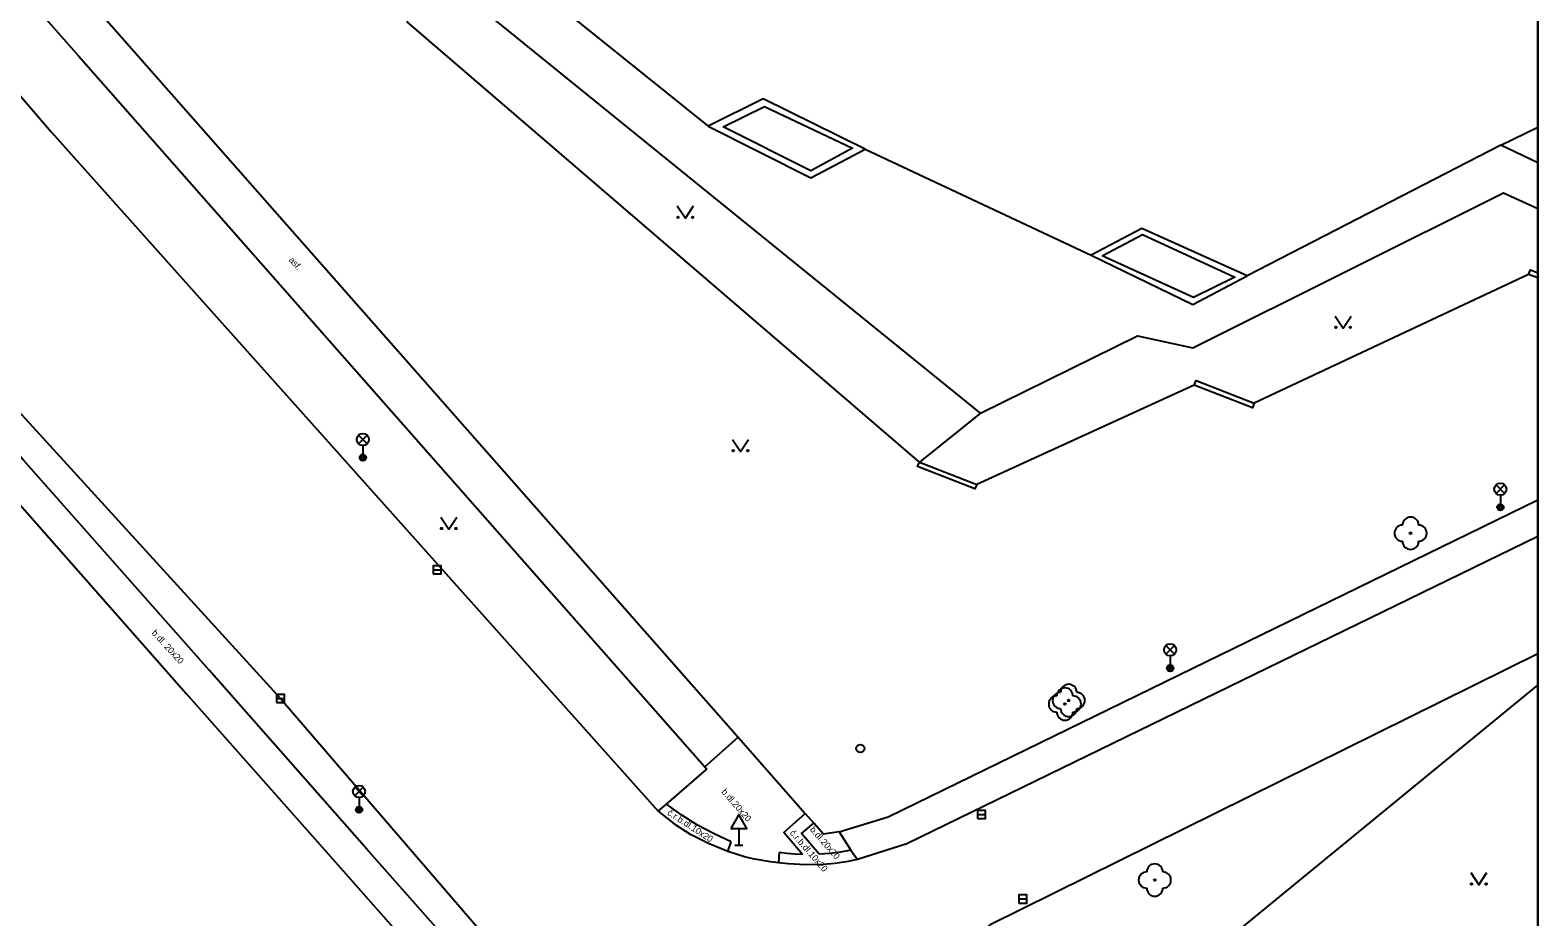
# Model space of a CAD drawing. Extents: x -598233 to -596890, y -1157848 to -1156431.
# Drawn here: x -596983.7 to -596890.5, y -1157572.1 to -1157517.3 of the extents above; entities that cross this region are included whole.
import ezdxf

# ---------------------------------------------------------------- set-up
doc = ezdxf.new("R2010")
doc.units = 0
for name, color, linetype in [('Level 10', 7, 'Continuous'), ('Level 11', 7, 'Continuous'), ('Level 22', 7, 'Continuous'), ('Level 27', 7, 'Continuous'), ('Level 28', 7, 'Continuous'), ('Level 33', 7, 'Continuous'), ('Level 34', 7, 'Continuous'), ('Level 36', 7, 'Continuous'), ('Level 40', 7, 'Continuous'), ('Level 7', 7, 'Continuous'), ('Vrstva 60', 7, 'Continuous'), ('zajmove_uzemi', 7, 'Continuous')]:
    doc.layers.add(name, color=color, linetype=linetype)

msp = doc.modelspace()

# ---------------------------------------------------------------- linework, layer by layer
at = {"layer": 'Level 10'}
msp.add_line((-596890.4624, -1157548.5738), (-596929.4699, -1157567.58), dxfattribs=at)
for points in [[(-596986.55, -1157518.69), (-596982.34, -1157523.58)], [(-596982.34, -1157523.58), (-596944.83, -1157565.56)], [(-596988.43, -1157536.4), (-596968.18, -1157558.59), (-596954.93, -1157573.97)], [(-596890.4624, -1157555.8292), (-596924.31, -1157572.58), (-596925.98, -1157573.83), (-596927.36, -1157575.19)], [(-596944.83, -1157565.56), (-596943.85, -1157566.33)], [(-596943.85, -1157566.33), (-596942.8, -1157567.01)], [(-596940.53, -1157568.05), (-596941.69, -1157567.58), (-596942.8, -1157567.01)], [(-596929.4699, -1157567.58), (-596932.52, -1157568.55)], [(-596938.98, -1157568.5), (-596939.5, -1157568.37), (-596940.02, -1157568.22), (-596940.53, -1157568.05)], [(-596934.62, -1157568.85), (-596935.72, -1157568.86), (-596936.81, -1157568.81), (-596937.4, -1157568.75), (-596937.9, -1157568.69), (-596938.98, -1157568.5)], [(-596932.52, -1157568.55), (-596933.21, -1157568.69), (-596933.92, -1157568.79), (-596934.62, -1157568.85)]]:
    msp.add_lwpolyline(points, dxfattribs=at)
at = {"layer": 'Level 11'}
for p, q in [((-596892.75, -1157524.39), (-596890.4624, -1157523.2693)), ((-596890.4624, -1157525.4688), (-596892.75, -1157524.39))]:
    msp.add_line(p, q, dxfattribs=at)
for points in [[(-596925.29, -1157482.9), (-596928.73, -1157492.35), (-596954.24, -1157509.58), (-596953.58, -1157513.7), (-596941.74, -1157523.2199)], [(-596993.89, -1157499.68), (-596978.3, -1157517.37)], [(-596995.62, -1157501.94), (-596980.68, -1157518.86), (-596965.46, -1157536.12), (-596941.95, -1157562.82), (-596941.83, -1157562.96)], [(-596924.9099, -1157540.96), (-596956.58, -1157515.27), (-596957.46, -1157509.35)], [(-596978.3, -1157517.37), (-596963.65, -1157534)], [(-596932.04, -1157524.63), (-596918.07, -1157531.18)], [(-596892.75, -1157524.39), (-596908.43, -1157532.46)], [(-596924.9099, -1157540.96), (-596915.2199, -1157536.18), (-596911.78, -1157536.92), (-596892.59, -1157527.33), (-596890.4624, -1157528.2971)], [(-596956.39, -1157575.19), (-596962.85, -1157567.9), (-596972.6, -1157556.83), (-596984.08, -1157543.86), (-596995.25, -1157531.19)], [(-596996.85, -1157532.38), (-596985.53, -1157545.21), (-596974.02, -1157558.27), (-596964.31, -1157569.24), (-596957.06, -1157577.46)], [(-596963.65, -1157534), (-596939.89, -1157560.97), (-596935.75, -1157565.69)], [(-596924.9099, -1157540.96), (-596928.69, -1157543.9699)], [(-596933.66, -1157566.83), (-596930.62, -1157565.9099), (-596890.4624, -1157546.3062)], [(-596890.4624, -1157574.7082), (-596894.89, -1157577.73), (-596906.01, -1157580.49), (-596915.25, -1157581.07), (-596916.81, -1157579.35), (-596890.4624, -1157557.772)], [(-596941.95, -1157562.82), (-596939.89, -1157560.97)], [(-596944.83, -1157565.56), (-596944.33, -1157565.12), (-596941.83, -1157562.96)], [(-596940.32, -1157567.44), (-596941.37, -1157566.95), (-596942.4, -1157566.41), (-596943.38, -1157565.79), (-596944.33, -1157565.12)], [(-596935.91, -1157568.23), (-596937.07, -1157566.88), (-596935.75, -1157565.69)], [(-596935.75, -1157565.69), (-596935.22, -1157566.29)], [(-596934.89, -1157568.22), (-596935.97, -1157566.94), (-596935.22, -1157566.29)], [(-596933.66, -1157566.83), (-596934.62, -1157566.97), (-596935.22, -1157566.29)], [(-596940.53, -1157568.05), (-596940.32, -1157567.44)], [(-596933.66, -1157566.83), (-596932.92, -1157567.96)], [(-596937.37, -1157568.11), (-596937.4, -1157568.75)], [(-596935.91, -1157568.23), (-596936.4, -1157568.21), (-596936.88, -1157568.17), (-596937.37, -1157568.11)], [(-596932.92, -1157567.96), (-596933.57, -1157568.08), (-596934.23, -1157568.16), (-596934.89, -1157568.22)], [(-596932.92, -1157567.96), (-596932.52, -1157568.55)]]:
    msp.add_lwpolyline(points, dxfattribs=at)
at = {"layer": 'Level 22'}
for centre in [(-596898.33, -1157548.37), (-596919.7, -1157558.93), (-596919.46, -1157558.71), (-596914.14, -1157569.81)]:
    msp.add_circle(centre, 0.05, dxfattribs=at)
for centre, start, end in [((-596898.83, -1157548.37), 90, 270), ((-596898.33, -1157547.87), 0, 180), ((-596897.83, -1157548.37), 270, 90), ((-596898.33, -1157548.87), 180, 0), ((-596919.96, -1157558.71), 90, 270), ((-596919.7, -1157558.43), 0, 180), ((-596919.46, -1157558.21), 0, 180), ((-596918.96, -1157558.71), 270, 90), ((-596920.2, -1157558.93), 90, 270), ((-596919.46, -1157559.21), 180, 0), ((-596919.2, -1157558.93), 270, 90), ((-596919.7, -1157559.43), 180, 0), ((-596914.64, -1157569.81), 90, 270), ((-596914.14, -1157569.31), 0, 180), ((-596913.64, -1157569.81), 270, 90), ((-596914.14, -1157570.31), 180, 0)]:
    msp.add_arc(centre, 0.5, start, end, dxfattribs=at)
at = {"layer": 'Level 27'}
for p, q in [((-596958.75, -1157550.63), (-596958.25, -1157550.63)), ((-596968.43, -1157558.59), (-596967.93, -1157558.59)), ((-596925.11, -1157565.76), (-596924.61, -1157565.76)), ((-596922.55, -1157570.98), (-596922.05, -1157570.98))]:
    msp.add_line(p, q, dxfattribs=at)
for points in [[(-596958.75, -1157550.88), (-596958.25, -1157550.88), (-596958.25, -1157550.38), (-596958.75, -1157550.38)], [(-596968.43, -1157558.84), (-596967.93, -1157558.84), (-596967.93, -1157558.34), (-596968.43, -1157558.34)], [(-596925.11, -1157566.01), (-596924.61, -1157566.01), (-596924.61, -1157565.51), (-596925.11, -1157565.51)], [(-596922.55, -1157571.23), (-596922.05, -1157571.23), (-596922.05, -1157570.73), (-596922.55, -1157570.73)]]:
    msp.add_lwpolyline(points, close=True, dxfattribs=at)
at = {"layer": 'Level 28'}
msp.add_circle((-596932.34, -1157561.68), 0.25, dxfattribs=at)
at = {"layer": 'Level 33'}
for p, q in [((-596963.355, -1157542.84), (-596962.825, -1157542.31)), ((-596963.355, -1157542.31), (-596962.825, -1157542.84)), ((-596963.09, -1157542.95), (-596963.09, -1157543.7)), ((-596893.045, -1157545.91), (-596892.515, -1157545.38)), ((-596893.045, -1157545.38), (-596892.515, -1157545.91)), ((-596892.78, -1157546.02), (-596892.78, -1157546.77)), ((-596913.455, -1157555.85), (-596912.925, -1157555.32)), ((-596913.455, -1157555.32), (-596912.925, -1157555.85)), ((-596913.19, -1157555.96), (-596913.19, -1157556.71)), ((-596963.595, -1157564.6), (-596963.065, -1157564.07)), ((-596963.595, -1157564.07), (-596963.065, -1157564.6)), ((-596963.33, -1157564.71), (-596963.33, -1157565.46))]:
    msp.add_line(p, q, dxfattribs=at)
for centre, radius in [((-596963.09, -1157542.575), 0.375), ((-596963.09, -1157543.7), 0.2), ((-596963.09, -1157543.7), 0.1445), ((-596963.09, -1157543.7), 0.0876), ((-596892.78, -1157545.645), 0.375), ((-596892.78, -1157546.77), 0.2), ((-596892.78, -1157546.77), 0.1445), ((-596892.78, -1157546.77), 0.0876), ((-596913.19, -1157555.585), 0.375), ((-596913.19, -1157556.71), 0.2), ((-596913.19, -1157556.71), 0.1445), ((-596913.19, -1157556.71), 0.0876), ((-596963.33, -1157564.335), 0.375), ((-596963.33, -1157565.46), 0.2), ((-596963.33, -1157565.46), 0.1445), ((-596963.33, -1157565.46), 0.0876)]:
    msp.add_circle(centre, radius, dxfattribs=at)
at = {"layer": 'Level 34'}
for p, q in [((-596939.85, -1157566.632), (-596939.85, -1157567.65)), ((-596940.1, -1157567.65), (-596939.6, -1157567.65))]:
    msp.add_line(p, q, dxfattribs=at)
msp.add_lwpolyline([(-596940.35, -1157566.632), (-596939.35, -1157566.632), (-596939.85, -1157565.766)], close=True, dxfattribs=at)
at = {"layer": 'Level 36'}
for points in [[(-596943.6599, -1157528.14), (-596943.1599, -1157528.89), (-596942.6599, -1157528.14)], [(-596903, -1157534.95), (-596902.5, -1157535.7), (-596902, -1157534.95)], [(-596940.25, -1157542.57), (-596939.75, -1157543.32), (-596939.25, -1157542.57)], [(-596958.28, -1157547.38), (-596957.78, -1157548.13), (-596957.28, -1157547.38)], [(-596894.61, -1157569.35), (-596894.11, -1157570.1), (-596893.61, -1157569.35)]]:
    msp.add_lwpolyline(points, dxfattribs=at)
for centre in [(-596943.6101, -1157528.8398), (-596942.7107, -1157528.8398), (-596902.9502, -1157535.6498), (-596902.0508, -1157535.6498), (-596940.2002, -1157543.2698), (-596939.3008, -1157543.2698), (-596958.2302, -1157548.0798), (-596957.3308, -1157548.0798), (-596894.5602, -1157570.0498), (-596893.6608, -1157570.0498)]:
    msp.add_circle(centre, 0.05, dxfattribs=at)
at = {"layer": 'Level 7'}
msp.add_line((-596890.4624, -1157532.5942), (-596891.03, -1157532.38), dxfattribs=at)
for points in [[(-596928.69, -1157543.9699), (-596960.34, -1157516.79), (-596960.58, -1157512.56), (-596959.59, -1157510.79), (-596957.46, -1157509.35)], [(-596932.04, -1157524.63), (-596938.34, -1157521.53), (-596941.74, -1157523.2199)], [(-596940.83, -1157523.26), (-596938.27, -1157521.99), (-596932.82, -1157524.58), (-596935.4, -1157525.98), (-596940.83, -1157523.26)], [(-596941.74, -1157523.2199), (-596935.4, -1157526.4099), (-596932.04, -1157524.63)], [(-596908.43, -1157532.46), (-596914.95, -1157529.53), (-596918.07, -1157531.18)], [(-596917.39, -1157531.2199), (-596914.9, -1157529.9099), (-596909.2, -1157532.54), (-596911.74, -1157533.81), (-596917.39, -1157531.2199)], [(-596918.07, -1157531.18), (-596911.79, -1157534.24), (-596908.43, -1157532.46)], [(-596891.03, -1157532.38), (-596890.92, -1157532.1), (-596890.4624, -1157532.2727)], [(-596891.03, -1157532.38), (-596907.99, -1157540.34)], [(-596911.7, -1157539.21), (-596925.15, -1157545.35)], [(-596911.7, -1157539.21), (-596911.59, -1157538.93), (-596907.99, -1157540.34)], [(-596907.99, -1157540.34), (-596908.1, -1157540.62), (-596911.7, -1157539.21)], [(-596925.15, -1157545.35), (-596925.26, -1157545.63), (-596928.8, -1157544.25), (-596928.69, -1157543.9699)], [(-596928.69, -1157543.9699), (-596925.15, -1157545.35)]]:
    msp.add_lwpolyline(points, dxfattribs=at)
at = {"layer": 'Vrstva 60'}
msp.add_lwpolyline([(-596890.4624, -1157848.4611), (-596890.4624, -1156430.8558)], dxfattribs=at)
at = {"layer": 'zajmove_uzemi'}
msp.add_lwpolyline([(-598232.8901, -1156430.8558), (-596890.4624, -1156430.8558), (-596890.4624, -1157848.4611), (-598232.8901, -1157848.4611)], close=True, dxfattribs=at)

# ---------------------------------------------------------------- texts
at = {"layer": 'Level 40'}
for s, height, rotation, p in [('asf.', 0.4, 312.531446, (-596967.7, -1157531.51)), ('b.dl. 20x20', 0.400002, 312.313358, (-596976.18, -1157554.56)), ('b.dl.20x20', 0.4, 311, (-596940.96, -1157564.38)), ('č.r.b.dl.10x20', 0.399996, 327, (-596944.31, -1157565.75)), ('č.r.b.dl.10x20', 0.399996, 311, (-596936.73, -1157566.92)), ('b.dl.20x20', 0.4, 311.181778, (-596935.49, -1157566.71))]:
    msp.add_text(s, height=height, rotation=rotation, dxfattribs=at).set_placement(p)

doc.saveas('drawing.dxf')
